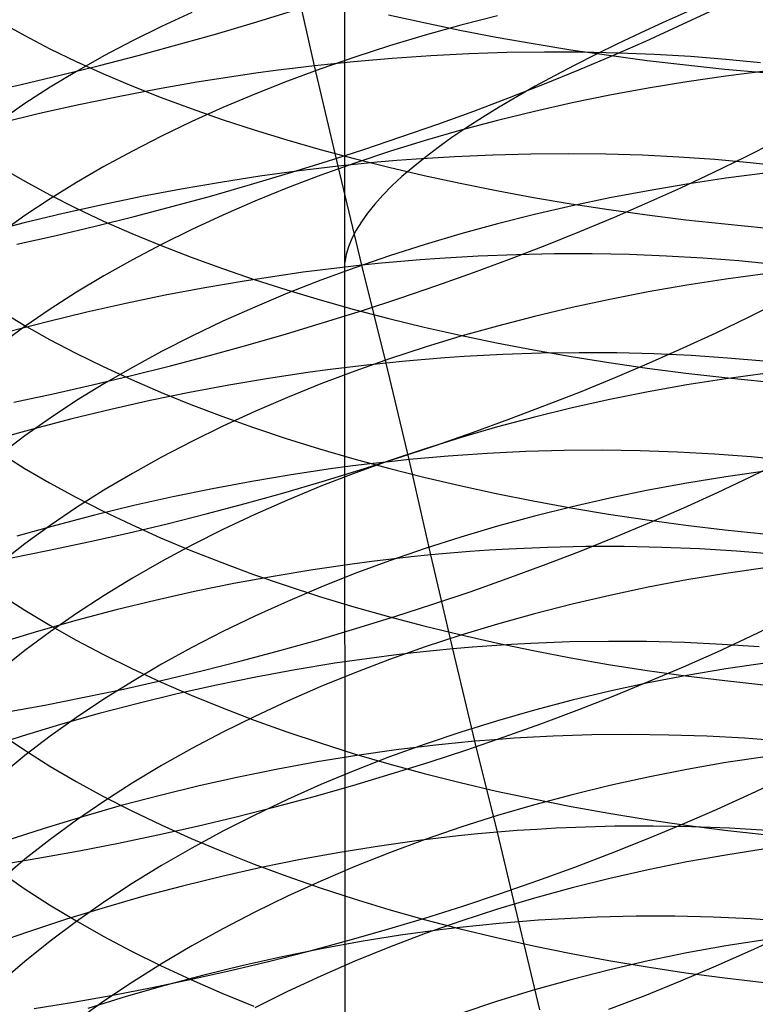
# Model space of a CAD drawing. Extents: x -383 to 1849, y -1185 to -529.
# Tile 516 of 656: x 442 to 451, y -1066 to -1054. Entities that reach past the tile are written whole.
import ezdxf

# ---------------------------------------------------------------- set-up
doc = ezdxf.new("R2010")
doc.units = 0
doc.layers.add('PREDEFINITO', color=7, linetype='CONTINUOUS')

msp = doc.modelspace()

# ---------------------------------------------------------------- linework, layer by layer
at = {"layer": 'PREDEFINITO'}
for p, q in [((445.994, -1057.153, 419.688), (445.981, -1000.962, 419.688)), ((445.626, -1054.764, 512.299), (445.347, -1053.528, 511.555)), ((444.133, -1054.114, 642.751), (443.767, -1054.285, 643.029)), ((444.885, -1054.241, 479.488), (445.345, -1054.1, 479.587)), ((450.156, -1054.105, 431.182), (449.864, -1054.236, 430.809)), ((450.044, -1054.283, 482.076), (450.428, -1054.101, 482.319)), ((441.81, -1054.233, 664.853), (442.103, -1054.396, 665.206)), ((444.42, -1054.378, 479.403), (444.885, -1054.241, 479.488)), ((446.524, -1054.142, 669.432), (446.954, -1054.238, 669.652)), ((446.954, -1054.238, 669.652), (447.391, -1054.329, 669.859)), ((447.849, -1054.156, 639.993), (447.405, -1054.27, 640.171)), ((449.864, -1054.236, 430.809), (449.581, -1054.366, 430.428)), ((443.767, -1054.285, 643.029), (443.411, -1054.461, 643.316)), ((447.405, -1054.27, 640.171), (446.968, -1054.392, 640.361)), ((447.391, -1054.329, 669.859), (447.834, -1054.414, 670.054)), ((449.651, -1054.463, 481.844), (450.044, -1054.283, 482.076)), ((442.103, -1054.396, 665.206), (442.41, -1054.555, 665.551)), ((443.411, -1054.461, 643.316), (443.066, -1054.643, 643.613)), ((443.953, -1054.51, 479.332), (444.42, -1054.378, 479.403)), ((446.968, -1054.392, 640.361), (446.538, -1054.521, 640.563)), ((447.834, -1054.414, 670.054), (448.284, -1054.493, 670.235)), ((449.249, -1054.639, 481.626), (449.651, -1054.463, 481.844)), ((449.581, -1054.366, 430.428), (449.307, -1054.496, 430.038)), ((442.41, -1054.555, 665.551), (442.73, -1054.71, 665.886)), ((443.482, -1054.638, 479.276), (443.953, -1054.51, 479.332)), ((446.538, -1054.521, 640.563), (446.115, -1054.657, 640.775)), ((447.963, -1054.603, 511.631), (447.502, -1054.618, 511.793)), ((448.419, -1054.597, 511.456), (447.963, -1054.603, 511.631)), ((448.284, -1054.493, 670.235), (448.74, -1054.567, 670.404)), ((448.871, -1054.598, 511.268), (448.419, -1054.597, 511.456)), ((448.74, -1054.567, 670.404), (449.201, -1054.635, 670.559)), ((449.318, -1054.608, 511.067), (448.871, -1054.598, 511.268)), ((449.307, -1054.496, 430.038), (449.043, -1054.626, 429.641)), ((442.73, -1054.71, 665.886), (443.062, -1054.86, 666.212)), ((443.066, -1054.643, 643.613), (442.734, -1054.831, 643.918)), ((443.01, -1054.76, 479.234), (443.482, -1054.638, 479.276)), ((446.115, -1054.657, 640.775), (445.701, -1054.801, 640.999)), ((446.099, -1054.714, 512.195), (445.863, -1054.738, 512.249)), ((446.335, -1054.693, 512.137), (446.099, -1054.714, 512.195)), ((446.57, -1054.674, 512.075), (446.335, -1054.693, 512.137)), ((447.038, -1054.642, 511.941), (446.57, -1054.674, 512.075)), ((447.502, -1054.618, 511.793), (447.038, -1054.642, 511.941)), ((449.043, -1054.626, 429.641), (448.788, -1054.755, 429.237)), ((448.838, -1054.812, 481.42), (449.249, -1054.639, 481.626)), ((449.201, -1054.635, 670.559), (449.666, -1054.697, 670.701)), ((449.759, -1054.626, 510.854), (449.318, -1054.608, 511.067)), ((449.666, -1054.697, 670.701), (450.136, -1054.753, 670.829)), ((450.195, -1054.652, 510.628), (449.759, -1054.626, 510.854)), ((450.624, -1054.686, 510.391), (450.195, -1054.652, 510.628)), ((451.046, -1054.728, 510.142), (450.624, -1054.686, 510.391)), ((442.734, -1054.831, 643.918), (442.413, -1055.024, 644.233)), ((442.535, -1054.878, 479.207), (443.01, -1054.76, 479.234)), ((445.151, -1054.822, 512.389), (444.913, -1054.854, 512.428)), ((445.389, -1054.792, 512.346), (445.151, -1054.822, 512.389)), ((445.701, -1054.801, 640.999), (445.295, -1054.951, 641.233)), ((445.626, -1054.764, 512.299), (445.389, -1054.792, 512.346)), ((445.863, -1054.738, 512.249), (445.626, -1054.764, 512.299)), ((445.914, -1055.984, 513.065), (445.626, -1054.764, 512.299)), ((448.42, -1054.982, 481.227), (448.838, -1054.812, 481.42)), ((448.788, -1054.755, 429.237), (448.543, -1054.884, 428.825)), ((450.136, -1054.753, 670.829), (450.61, -1054.803, 670.943)), ((450.61, -1054.803, 670.943), (451.087, -1054.846, 671.042)), ((451.102, -1054.829, 638.343), (450.625, -1054.889, 638.432)), ((442.059, -1054.991, 479.195), (442.535, -1054.878, 479.207)), ((443.062, -1054.86, 666.212), (443.406, -1055.006, 666.528)), ((444.196, -1054.964, 512.524), (443.718, -1055.047, 512.569)), ((444.674, -1054.889, 512.464), (444.196, -1054.964, 512.524)), ((444.913, -1054.854, 512.428), (444.674, -1054.889, 512.464)), ((445.295, -1054.951, 641.233), (444.898, -1055.108, 641.477)), ((448.543, -1054.884, 428.825), (448.308, -1055.012, 428.406)), ((450.151, -1054.958, 638.535), (449.681, -1055.035, 638.651)), ((450.625, -1054.889, 638.432), (450.151, -1054.958, 638.535)), ((441.582, -1055.099, 479.198), (442.059, -1054.991, 479.195)), ((442.413, -1055.024, 644.233), (442.106, -1055.223, 644.556)), ((443.718, -1055.047, 512.569), (443.239, -1055.139, 512.6)), ((443.406, -1055.006, 666.528), (443.761, -1055.147, 666.834)), ((447.994, -1055.149, 481.047), (448.42, -1054.982, 481.227)), ((448.308, -1055.012, 428.406), (448.084, -1055.139, 427.981)), ((449.681, -1055.035, 638.651), (449.216, -1055.121, 638.779)), ((443.239, -1055.139, 512.6), (442.761, -1055.238, 512.616)), ((443.761, -1055.147, 666.834), (444.128, -1055.284, 667.13)), ((444.898, -1055.108, 641.477), (444.511, -1055.271, 641.731)), ((447.561, -1055.313, 480.88), (447.994, -1055.149, 481.047)), ((448.084, -1055.139, 427.981), (447.87, -1055.265, 427.549)), ((449.216, -1055.121, 638.779), (448.755, -1055.215, 638.92)), ((442.106, -1055.223, 644.556), (441.812, -1055.427, 644.888)), ((442.761, -1055.238, 512.616), (442.284, -1055.345, 512.619)), ((444.128, -1055.284, 667.13), (444.504, -1055.416, 667.415)), ((444.511, -1055.271, 641.731), (444.134, -1055.441, 641.996)), ((447.122, -1055.472, 480.727), (447.561, -1055.313, 480.88)), ((447.87, -1055.265, 427.549), (447.667, -1055.39, 427.112)), ((448.299, -1055.318, 639.072), (447.849, -1055.428, 639.237)), ((448.755, -1055.215, 638.92), (448.299, -1055.318, 639.072)), ((442.284, -1055.345, 512.619), (441.809, -1055.46, 512.607)), ((444.134, -1055.441, 641.996), (443.767, -1055.617, 642.27)), ((444.504, -1055.416, 667.415), (444.891, -1055.542, 667.69)), ((447.849, -1055.428, 639.237), (447.405, -1055.546, 639.413)), ((447.667, -1055.39, 427.112), (447.476, -1055.513, 426.67)), ((444.891, -1055.542, 667.69), (445.287, -1055.664, 667.954)), ((446.676, -1055.628, 480.587), (447.122, -1055.472, 480.727)), ((447.405, -1055.546, 639.413), (446.968, -1055.671, 639.601)), ((447.476, -1055.513, 426.67), (447.295, -1055.636, 426.223)), ((443.767, -1055.617, 642.27), (443.411, -1055.799, 642.554)), ((445.287, -1055.664, 667.954), (445.693, -1055.78, 668.206)), ((446.226, -1055.779, 480.461), (446.676, -1055.628, 480.587)), ((446.968, -1055.671, 639.601), (446.538, -1055.805, 639.799)), ((447.295, -1055.636, 426.223), (447.126, -1055.757, 425.771)), ((443.411, -1055.799, 642.554), (443.066, -1055.987, 642.847)), ((445.693, -1055.78, 668.206), (446.107, -1055.891, 668.447)), ((445.77, -1055.927, 480.348), (446.226, -1055.779, 480.461)), ((447.126, -1055.757, 425.771), (446.968, -1055.876, 425.315)), ((450.853, -1055.875, 483.1), (451.225, -1055.686, 483.354)), ((446.107, -1055.891, 668.447), (446.529, -1055.997, 668.676)), ((446.538, -1055.805, 639.799), (446.115, -1055.945, 640.009)), ((446.624, -1055.916, 512.904), (446.388, -1055.936, 512.962)), ((446.859, -1055.898, 512.844), (446.624, -1055.916, 512.904)), ((446.968, -1055.876, 425.315), (446.823, -1055.994, 424.856)), ((447.327, -1055.868, 512.711), (446.859, -1055.898, 512.844)), ((447.793, -1055.848, 512.565), (447.327, -1055.868, 512.711)), ((448.254, -1055.836, 512.405), (447.793, -1055.848, 512.565)), ((448.711, -1055.832, 512.232), (448.254, -1055.836, 512.405)), ((449.164, -1055.838, 512.045), (448.711, -1055.832, 512.232)), ((449.612, -1055.851, 511.847), (449.164, -1055.838, 512.045)), ((450.054, -1055.873, 511.636), (449.612, -1055.851, 511.847)), ((450.491, -1055.903, 511.412), (450.054, -1055.873, 511.636)), ((450.471, -1056.062, 482.858), (450.853, -1055.875, 483.1)), ((450.921, -1055.942, 511.178), (450.491, -1055.903, 511.412)), ((441.81, -1055.996, 664.091), (442.103, -1056.166, 664.442)), ((443.066, -1055.987, 642.847), (442.734, -1056.18, 643.149)), ((445.439, -1056.04, 513.154), (445.2, -1056.072, 513.193)), ((445.31, -1056.07, 480.25), (445.77, -1055.927, 480.348)), ((445.677, -1056.011, 513.111), (445.439, -1056.04, 513.154)), ((445.914, -1055.984, 513.065), (445.677, -1056.011, 513.111)), ((446.115, -1055.945, 640.009), (445.701, -1056.093, 640.23)), ((446.151, -1055.959, 513.015), (445.914, -1055.984, 513.065)), ((446.201, -1057.188, 513.855), (445.914, -1055.984, 513.065)), ((446.388, -1055.936, 512.962), (446.151, -1055.959, 513.015)), ((446.529, -1055.997, 668.676), (446.958, -1056.097, 668.893)), ((446.823, -1055.994, 424.856), (446.688, -1056.11, 424.393)), ((451.344, -1055.988, 510.932), (450.921, -1055.942, 511.178)), ((444.961, -1056.106, 513.228), (444.483, -1056.18, 513.287)), ((444.846, -1056.208, 480.165), (445.31, -1056.07, 480.25)), ((445.2, -1056.072, 513.193), (444.961, -1056.106, 513.228)), ((445.701, -1056.093, 640.23), (445.295, -1056.247, 640.461)), ((446.688, -1056.11, 424.393), (446.566, -1056.224, 423.928)), ((446.958, -1056.097, 668.893), (447.395, -1056.192, 669.098)), ((450.079, -1056.245, 482.628), (450.471, -1056.062, 482.858)), ((450.625, -1056.131, 637.662), (450.151, -1056.202, 637.763)), ((451.102, -1056.069, 637.573), (450.625, -1056.131, 637.662)), ((442.103, -1056.166, 664.442), (442.41, -1056.332, 664.783)), ((442.734, -1056.18, 643.149), (442.413, -1056.38, 643.459)), ((444.005, -1056.262, 513.332), (443.526, -1056.353, 513.362)), ((444.483, -1056.18, 513.287), (444.005, -1056.262, 513.332)), ((444.378, -1056.342, 480.095), (444.846, -1056.208, 480.165)), ((445.295, -1056.247, 640.461), (444.898, -1056.409, 640.702)), ((446.566, -1056.224, 423.928), (446.455, -1056.336, 423.46)), ((447.395, -1056.192, 669.098), (447.838, -1056.281, 669.291)), ((447.838, -1056.281, 669.291), (448.288, -1056.364, 669.47)), ((449.678, -1056.426, 482.411), (450.079, -1056.245, 482.628)), ((450.151, -1056.202, 637.763), (449.681, -1056.282, 637.878)), ((442.413, -1056.38, 643.459), (442.106, -1056.585, 643.779)), ((442.41, -1056.332, 664.783), (442.73, -1056.493, 665.115)), ((443.526, -1056.353, 513.362), (443.048, -1056.452, 513.379)), ((443.908, -1056.471, 480.039), (444.378, -1056.342, 480.095)), ((446.455, -1056.336, 423.46), (446.357, -1056.446, 422.99)), ((448.288, -1056.364, 669.47), (448.743, -1056.441, 669.637)), ((449.216, -1056.37, 638.004), (448.755, -1056.467, 638.143)), ((449.681, -1056.282, 637.878), (449.216, -1056.37, 638.004)), ((443.048, -1056.452, 513.379), (442.571, -1056.559, 513.381)), ((442.73, -1056.493, 665.115), (443.062, -1056.65, 665.438)), ((443.435, -1056.594, 479.997), (443.908, -1056.471, 480.039)), ((444.898, -1056.409, 640.702), (444.511, -1056.577, 640.953)), ((446.357, -1056.446, 422.99), (446.27, -1056.554, 422.519)), ((448.755, -1056.467, 638.143), (448.299, -1056.572, 638.293)), ((448.743, -1056.441, 669.637), (449.204, -1056.512, 669.791)), ((449.204, -1056.512, 669.791), (449.669, -1056.576, 669.931)), ((449.269, -1056.603, 482.207), (449.678, -1056.426, 482.411)), ((442.106, -1056.585, 643.779), (441.812, -1056.795, 644.106)), ((442.571, -1056.559, 513.381), (442.096, -1056.674, 513.369)), ((442.96, -1056.713, 479.971), (443.435, -1056.594, 479.997)), ((444.511, -1056.577, 640.953), (444.134, -1056.752, 641.214)), ((446.27, -1056.554, 422.519), (446.195, -1056.66, 422.048)), ((448.299, -1056.572, 638.293), (447.849, -1056.686, 638.456)), ((448.851, -1056.776, 482.015), (449.269, -1056.603, 482.207)), ((449.669, -1056.576, 669.931), (450.139, -1056.635, 670.058)), ((450.139, -1056.635, 670.058), (450.612, -1056.686, 670.17)), ((442.096, -1056.674, 513.369), (441.622, -1056.796, 513.343)), ((442.484, -1056.826, 479.959), (442.96, -1056.713, 479.971)), ((443.062, -1056.65, 665.438), (443.406, -1056.802, 665.751)), ((444.134, -1056.752, 641.214), (443.767, -1056.934, 641.485)), ((446.195, -1056.66, 422.048), (446.131, -1056.763, 421.575)), ((447.849, -1056.686, 638.456), (447.405, -1056.807, 638.629)), ((450.612, -1056.686, 670.17), (451.089, -1056.732, 670.268)), ((442.006, -1056.933, 479.962), (442.484, -1056.826, 479.959)), ((443.406, -1056.802, 665.751), (443.762, -1056.949, 666.054)), ((446.08, -1056.864, 421.102), (446.04, -1056.963, 420.63)), ((446.131, -1056.763, 421.575), (446.08, -1056.864, 421.102)), ((447.405, -1056.807, 638.629), (446.968, -1056.937, 638.814)), ((448.427, -1056.946, 481.836), (448.851, -1056.776, 482.015)), ((443.767, -1056.934, 641.485), (443.411, -1057.121, 641.765)), ((443.762, -1056.949, 666.054), (444.128, -1057.091, 666.347)), ((446.04, -1056.963, 420.63), (446.011, -1057.059, 420.158)), ((446.968, -1056.937, 638.814), (446.538, -1057.074, 639.011)), ((447.995, -1057.113, 481.67), (448.427, -1056.946, 481.836)), ((444.128, -1057.091, 666.347), (444.505, -1057.229, 666.63)), ((446.011, -1057.059, 420.158), (445.994, -1057.153, 419.688)), ((446.538, -1057.074, 639.011), (446.115, -1057.218, 639.217)), ((447.147, -1057.106, 513.636), (446.911, -1057.123, 513.696)), ((447.616, -1057.079, 513.506), (447.147, -1057.106, 513.636)), ((447.557, -1057.275, 481.518), (447.995, -1057.113, 481.67)), ((448.081, -1057.06, 513.362), (447.616, -1057.079, 513.506)), ((448.543, -1057.051, 513.204), (448.081, -1057.06, 513.362)), ((449.001, -1057.051, 513.033), (448.543, -1057.051, 513.204)), ((449.455, -1057.059, 512.85), (449.001, -1057.051, 513.033)), ((449.903, -1057.076, 512.654), (449.455, -1057.059, 512.85)), ((450.346, -1057.102, 512.445), (449.903, -1057.076, 512.654)), ((450.783, -1057.136, 512.225), (450.346, -1057.102, 512.445)), ((443.411, -1057.121, 641.765), (443.066, -1057.315, 642.054)), ((444.505, -1057.229, 666.63), (444.891, -1057.361, 666.902)), ((446.115, -1057.218, 639.217), (445.701, -1057.37, 639.435)), ((445.964, -1057.215, 513.9), (445.725, -1057.243, 513.942)), ((446.201, -1057.188, 513.855), (445.964, -1057.215, 513.9)), ((445.998, -1071.204, 419.688), (445.994, -1057.153, 419.688)), ((446.439, -1057.164, 513.806), (446.201, -1057.188, 513.855)), ((446.497, -1058.377, 514.665), (446.201, -1057.188, 513.855)), ((446.675, -1057.142, 513.753), (446.439, -1057.164, 513.806)), ((446.911, -1057.123, 513.696), (446.675, -1057.142, 513.753)), ((451.214, -1057.178, 511.994), (450.783, -1057.136, 512.225)), ((443.066, -1057.315, 642.054), (442.734, -1057.515, 642.352)), ((445.248, -1057.307, 514.015), (444.77, -1057.381, 514.073)), ((445.487, -1057.274, 513.98), (445.248, -1057.307, 514.015)), ((445.725, -1057.243, 513.942), (445.487, -1057.274, 513.98)), ((447.112, -1057.433, 481.378), (447.557, -1057.275, 481.518)), ((450.625, -1057.357, 636.868), (450.151, -1057.43, 636.968)), ((451.102, -1057.294, 636.78), (450.625, -1057.357, 636.868)), ((444.291, -1057.462, 514.117), (443.812, -1057.553, 514.147)), ((444.77, -1057.381, 514.073), (444.291, -1057.462, 514.117)), ((444.891, -1057.361, 666.902), (445.288, -1057.487, 667.163)), ((445.701, -1057.37, 639.435), (445.295, -1057.529, 639.663)), ((446.663, -1057.587, 481.253), (447.112, -1057.433, 481.378)), ((450.151, -1057.43, 636.968), (449.681, -1057.512, 637.08)), ((442.734, -1057.515, 642.352), (442.413, -1057.72, 642.659)), ((443.812, -1057.553, 514.147), (443.334, -1057.652, 514.163)), ((445.295, -1057.529, 639.663), (444.898, -1057.696, 639.901)), ((445.288, -1057.487, 667.163), (445.693, -1057.609, 667.413)), ((446.208, -1057.737, 481.141), (446.663, -1057.587, 481.253)), ((449.681, -1057.512, 637.08), (449.216, -1057.603, 637.205)), ((443.334, -1057.652, 514.163), (442.857, -1057.759, 514.165)), ((444.898, -1057.696, 639.901), (444.511, -1057.869, 640.149)), ((445.693, -1057.609, 667.413), (446.107, -1057.725, 667.652)), ((448.755, -1057.703, 637.342), (448.299, -1057.811, 637.49)), ((449.216, -1057.603, 637.205), (448.755, -1057.703, 637.342)), ((450.898, -1057.821, 483.681), (451.279, -1057.63, 483.922)), ((441.803, -1057.739, 663.284), (442.096, -1057.916, 663.631)), ((442.413, -1057.72, 642.659), (442.106, -1057.931, 642.974)), ((442.857, -1057.759, 514.165), (442.382, -1057.874, 514.153)), ((445.748, -1057.881, 481.043), (446.208, -1057.737, 481.141)), ((446.107, -1057.725, 667.652), (446.529, -1057.835, 667.879)), ((446.529, -1057.835, 667.879), (446.958, -1057.939, 668.094)), ((448.299, -1057.811, 637.49), (447.849, -1057.927, 637.65)), ((450.507, -1058.009, 483.453), (450.898, -1057.821, 483.681)), ((442.106, -1057.931, 642.974), (441.812, -1058.148, 643.297)), ((442.382, -1057.874, 514.153), (441.908, -1057.997, 514.127)), ((442.096, -1057.916, 663.631), (442.403, -1058.089, 663.969)), ((444.511, -1057.869, 640.149), (444.134, -1058.049, 640.406)), ((445.285, -1058.021, 480.959), (445.748, -1057.881, 481.043)), ((446.958, -1057.939, 668.094), (447.395, -1058.038, 668.297)), ((447.849, -1057.927, 637.65), (447.405, -1058.052, 637.822)), ((444.134, -1058.049, 640.406), (443.767, -1058.236, 640.673)), ((444.818, -1058.156, 480.889), (445.285, -1058.021, 480.959)), ((447.405, -1058.052, 637.822), (446.968, -1058.185, 638.004)), ((447.395, -1058.038, 668.297), (447.838, -1058.13, 668.488)), ((450.107, -1058.193, 483.237), (450.507, -1058.009, 483.453)), ((442.403, -1058.089, 663.969), (442.723, -1058.257, 664.299)), ((444.348, -1058.286, 480.833), (444.818, -1058.156, 480.889)), ((446.968, -1058.185, 638.004), (446.538, -1058.326, 638.197)), ((447.838, -1058.13, 668.488), (448.288, -1058.217, 668.666)), ((449.698, -1058.374, 483.034), (450.107, -1058.193, 483.237)), ((442.723, -1058.257, 664.299), (443.055, -1058.42, 664.619)), ((443.767, -1058.236, 640.673), (443.411, -1058.429, 640.95)), ((443.876, -1058.41, 480.791), (444.348, -1058.286, 480.833)), ((447.208, -1058.314, 514.509), (446.971, -1058.333, 514.564)), ((447.443, -1058.298, 514.449), (447.208, -1058.314, 514.509)), ((447.913, -1058.273, 514.32), (447.443, -1058.298, 514.449)), ((448.379, -1058.258, 514.178), (447.913, -1058.273, 514.32)), ((448.288, -1058.217, 668.666), (448.743, -1058.297, 668.831)), ((448.841, -1058.251, 514.022), (448.379, -1058.258, 514.178)), ((448.743, -1058.297, 668.831), (449.204, -1058.371, 668.983)), ((449.3, -1058.254, 513.854), (448.841, -1058.251, 514.022)), ((449.754, -1058.266, 513.672), (449.3, -1058.254, 513.854)), ((450.202, -1058.287, 513.479), (449.754, -1058.266, 513.672)), ((450.646, -1058.316, 513.273), (450.202, -1058.287, 513.479)), ((451.084, -1058.354, 513.056), (450.646, -1058.316, 513.273)), ((443.055, -1058.42, 664.619), (443.399, -1058.578, 664.929)), ((443.411, -1058.429, 640.95), (443.066, -1058.628, 641.235)), ((443.402, -1058.529, 480.765), (443.876, -1058.41, 480.791)), ((446.021, -1058.43, 514.751), (445.782, -1058.46, 514.789)), ((446.259, -1058.402, 514.71), (446.021, -1058.43, 514.751)), ((446.538, -1058.326, 638.197), (446.115, -1058.475, 638.402)), ((446.497, -1058.377, 514.665), (446.259, -1058.402, 514.71)), ((446.734, -1058.353, 514.616), (446.497, -1058.377, 514.665)), ((446.776, -1059.551, 515.501), (446.497, -1058.377, 514.665)), ((446.971, -1058.333, 514.564), (446.734, -1058.353, 514.616)), ((449.204, -1058.371, 668.983), (449.669, -1058.438, 669.122)), ((449.281, -1058.552, 482.843), (449.698, -1058.374, 483.034)), ((442.926, -1058.643, 480.753), (443.402, -1058.529, 480.765)), ((445.543, -1058.493, 514.823), (445.064, -1058.565, 514.881)), ((445.782, -1058.46, 514.789), (445.543, -1058.493, 514.823)), ((446.115, -1058.475, 638.402), (445.701, -1058.631, 638.616)), ((448.857, -1058.725, 482.665), (449.281, -1058.552, 482.843)), ((449.669, -1058.438, 669.122), (450.139, -1058.499, 669.247)), ((450.139, -1058.499, 669.247), (450.612, -1058.553, 669.359)), ((450.612, -1058.553, 669.359), (451.089, -1058.601, 669.456)), ((451.103, -1058.502, 635.964), (450.626, -1058.567, 636.05)), ((442.449, -1058.75, 480.755), (442.926, -1058.643, 480.753)), ((443.066, -1058.628, 641.235), (442.734, -1058.834, 641.529)), ((443.399, -1058.578, 664.929), (443.755, -1058.732, 665.23)), ((444.585, -1058.646, 514.924), (444.106, -1058.736, 514.953)), ((445.064, -1058.565, 514.881), (444.585, -1058.646, 514.924)), ((445.701, -1058.631, 638.616), (445.295, -1058.795, 638.841)), ((450.152, -1058.642, 636.149), (449.682, -1058.726, 636.26)), ((450.626, -1058.567, 636.05), (450.152, -1058.642, 636.149)), ((441.971, -1058.851, 480.773), (442.449, -1058.75, 480.755)), ((444.106, -1058.736, 514.953), (443.628, -1058.834, 514.969)), ((443.755, -1058.732, 665.23), (444.121, -1058.88, 665.52)), ((445.295, -1058.795, 638.841), (444.898, -1058.966, 639.075)), ((448.426, -1058.895, 482.5), (448.857, -1058.725, 482.665)), ((449.682, -1058.726, 636.26), (449.216, -1058.82, 636.383)), ((442.734, -1058.834, 641.529), (442.413, -1059.045, 641.832)), ((443.628, -1058.834, 514.969), (443.15, -1058.941, 514.971)), ((444.121, -1058.88, 665.52), (444.498, -1059.023, 665.8)), ((447.988, -1059.06, 482.348), (448.426, -1058.895, 482.5)), ((449.216, -1058.82, 636.383), (448.755, -1058.922, 636.518)), ((443.15, -1058.941, 514.971), (442.675, -1059.057, 514.959)), ((444.498, -1059.023, 665.8), (444.885, -1059.16, 666.07)), ((444.898, -1058.966, 639.075), (444.511, -1059.144, 639.32)), ((448.3, -1059.033, 636.664), (447.85, -1059.153, 636.822)), ((448.755, -1058.922, 636.518), (448.3, -1059.033, 636.664)), ((442.413, -1059.045, 641.832), (442.106, -1059.262, 642.143)), ((442.675, -1059.057, 514.959), (442.201, -1059.18, 514.934)), ((444.511, -1059.144, 639.32), (444.134, -1059.329, 639.574)), ((447.85, -1059.153, 636.822), (447.406, -1059.281, 636.991)), ((447.544, -1059.221, 482.21), (447.988, -1059.06, 482.348)), ((442.201, -1059.18, 514.934), (441.73, -1059.311, 514.895)), ((442.106, -1059.262, 642.143), (441.812, -1059.485, 642.462)), ((444.885, -1059.16, 666.07), (445.282, -1059.293, 666.329)), ((447.095, -1059.378, 482.085), (447.544, -1059.221, 482.21)), ((444.134, -1059.329, 639.574), (443.767, -1059.52, 639.837)), ((445.282, -1059.293, 666.329), (445.687, -1059.419, 666.577)), ((446.64, -1059.53, 481.973), (447.095, -1059.378, 482.085)), ((447.406, -1059.281, 636.991), (446.969, -1059.418, 637.171)), ((441.803, -1059.47, 662.453), (442.096, -1059.654, 662.797)), ((445.687, -1059.419, 666.577), (446.101, -1059.54, 666.814)), ((446.969, -1059.418, 637.171), (446.539, -1059.562, 637.361)), ((447.25, -1059.509, 515.402), (447.013, -1059.529, 515.453)), ((447.487, -1059.492, 515.347), (447.25, -1059.509, 515.402)), ((447.723, -1059.477, 515.288), (447.487, -1059.492, 515.347)), ((448.193, -1059.454, 515.161), (447.723, -1059.477, 515.288)), ((448.66, -1059.441, 515.021), (448.193, -1059.454, 515.161)), ((449.123, -1059.438, 514.867), (448.66, -1059.441, 515.021)), ((449.582, -1059.444, 514.7), (449.123, -1059.438, 514.867)), ((450.037, -1059.459, 514.521), (449.582, -1059.444, 514.7)), ((450.486, -1059.483, 514.33), (450.037, -1059.459, 514.521)), ((450.931, -1059.516, 514.127), (450.486, -1059.483, 514.33)), ((443.767, -1059.52, 639.837), (443.411, -1059.719, 640.11)), ((446.06, -1059.632, 515.624), (445.821, -1059.664, 515.657)), ((446.299, -1059.603, 515.586), (446.06, -1059.632, 515.624)), ((446.101, -1059.54, 666.814), (446.524, -1059.655, 667.039)), ((446.539, -1059.562, 637.361), (446.116, -1059.715, 637.562)), ((446.181, -1059.676, 481.875), (446.64, -1059.53, 481.973)), ((446.537, -1059.576, 515.546), (446.299, -1059.603, 515.586)), ((446.776, -1059.551, 515.501), (446.537, -1059.576, 515.546)), ((447.013, -1059.529, 515.453), (446.776, -1059.551, 515.501)), ((447.037, -1060.71, 516.362), (446.776, -1059.551, 515.501)), ((450.922, -1059.762, 484.307), (451.312, -1059.57, 484.533)), ((451.37, -1059.559, 513.912), (450.931, -1059.516, 514.127)), ((442.096, -1059.654, 662.797), (442.403, -1059.833, 663.132)), ((443.411, -1059.719, 640.11), (443.066, -1059.924, 640.391)), ((445.342, -1059.735, 515.714), (444.863, -1059.816, 515.757)), ((445.821, -1059.664, 515.657), (445.342, -1059.735, 515.714)), ((446.116, -1059.715, 637.562), (445.702, -1059.875, 637.773)), ((445.718, -1059.818, 481.792), (446.181, -1059.676, 481.875)), ((446.524, -1059.655, 667.039), (446.953, -1059.764, 667.253)), ((451.102, -1059.693, 635.123), (450.625, -1059.76, 635.208)), ((442.403, -1059.833, 663.132), (442.723, -1060.007, 663.458)), ((444.863, -1059.816, 515.757), (444.384, -1059.905, 515.786)), ((445.251, -1059.955, 481.722), (445.718, -1059.818, 481.792)), ((446.953, -1059.764, 667.253), (447.39, -1059.866, 667.454)), ((447.39, -1059.866, 667.454), (447.834, -1059.963, 667.644)), ((450.151, -1059.836, 635.305), (449.681, -1059.923, 635.415)), ((450.625, -1059.76, 635.208), (450.151, -1059.836, 635.305)), ((450.523, -1059.951, 484.093), (450.922, -1059.762, 484.307)), ((443.066, -1059.924, 640.391), (442.734, -1060.135, 640.681)), ((444.384, -1059.905, 515.786), (443.905, -1060.003, 515.801)), ((444.781, -1060.086, 481.666), (445.251, -1059.955, 481.722)), ((445.702, -1059.875, 637.773), (445.296, -1060.044, 637.995)), ((447.834, -1059.963, 667.644), (448.284, -1060.053, 667.82)), ((449.681, -1059.923, 635.415), (449.216, -1060.019, 635.536)), ((450.115, -1060.136, 483.891), (450.523, -1059.951, 484.093)), ((442.723, -1060.007, 663.458), (443.055, -1060.177, 663.774)), ((443.428, -1060.11, 515.803), (442.952, -1060.226, 515.791)), ((443.905, -1060.003, 515.801), (443.428, -1060.11, 515.803)), ((444.308, -1060.211, 481.625), (444.781, -1060.086, 481.666)), ((445.296, -1060.044, 637.995), (444.899, -1060.219, 638.226)), ((448.284, -1060.053, 667.82), (448.739, -1060.137, 667.984)), ((449.216, -1060.019, 635.536), (448.755, -1060.123, 635.668)), ((442.734, -1060.135, 640.681), (442.413, -1060.352, 640.979)), ((442.952, -1060.226, 515.791), (442.478, -1060.35, 515.766)), ((443.055, -1060.177, 663.774), (443.399, -1060.341, 664.081)), ((443.834, -1060.331, 481.598), (444.308, -1060.211, 481.625)), ((444.899, -1060.219, 638.226), (444.512, -1060.402, 638.467)), ((448.755, -1060.123, 635.668), (448.299, -1060.237, 635.812)), ((448.739, -1060.137, 667.984), (449.2, -1060.214, 668.136)), ((449.2, -1060.214, 668.136), (449.666, -1060.284, 668.273)), ((449.699, -1060.317, 483.702), (450.115, -1060.136, 483.891)), ((442.478, -1060.35, 515.766), (442.007, -1060.481, 515.728)), ((443.357, -1060.445, 481.585), (443.834, -1060.331, 481.598)), ((443.399, -1060.341, 664.081), (443.755, -1060.501, 664.379)), ((448.299, -1060.237, 635.812), (447.849, -1060.36, 635.968)), ((449.276, -1060.494, 483.525), (449.699, -1060.317, 483.702)), ((449.666, -1060.284, 668.273), (450.136, -1060.348, 668.398)), ((450.136, -1060.348, 668.398), (450.61, -1060.404, 668.508)), ((442.413, -1060.352, 640.979), (442.106, -1060.576, 641.286)), ((442.88, -1060.552, 481.588), (443.357, -1060.445, 481.585)), ((444.512, -1060.402, 638.467), (444.134, -1060.592, 638.717)), ((447.849, -1060.36, 635.968), (447.405, -1060.492, 636.134)), ((450.61, -1060.404, 668.508), (451.087, -1060.454, 668.605)), ((442.106, -1060.576, 641.286), (441.812, -1060.805, 641.6)), ((442.402, -1060.653, 481.605), (442.88, -1060.552, 481.588)), ((443.755, -1060.501, 664.379), (444.121, -1060.655, 664.667)), ((447.405, -1060.492, 636.134), (446.968, -1060.632, 636.311)), ((448.845, -1060.666, 483.361), (449.276, -1060.494, 483.525)), ((441.924, -1060.748, 481.638), (442.402, -1060.653, 481.605)), ((444.134, -1060.592, 638.717), (443.767, -1060.789, 638.976)), ((444.121, -1060.655, 664.667), (444.498, -1060.803, 664.944)), ((446.968, -1060.632, 636.311), (446.538, -1060.78, 636.499)), ((447.037, -1060.71, 516.362), (446.799, -1060.734, 516.406)), ((447.275, -1060.689, 516.315), (447.037, -1060.71, 516.362)), ((447.306, -1061.851, 517.243), (447.037, -1060.71, 516.362)), ((447.512, -1060.67, 516.264), (447.275, -1060.689, 516.315)), ((447.749, -1060.653, 516.21), (447.512, -1060.67, 516.264)), ((447.985, -1060.64, 516.152), (447.749, -1060.653, 516.21)), ((448.456, -1060.62, 516.027), (447.985, -1060.64, 516.152)), ((448.408, -1060.834, 483.211), (448.845, -1060.666, 483.361)), ((448.924, -1060.609, 515.888), (448.456, -1060.62, 516.027)), ((449.388, -1060.609, 515.736), (448.924, -1060.609, 515.888)), ((449.848, -1060.618, 515.572), (449.388, -1060.609, 515.736)), ((450.304, -1060.636, 515.395), (449.848, -1060.618, 515.572)), ((450.754, -1060.664, 515.206), (450.304, -1060.636, 515.395)), ((451.2, -1060.701, 515.005), (450.754, -1060.664, 515.206)), ((443.767, -1060.789, 638.976), (443.411, -1060.993, 639.245)), ((444.498, -1060.803, 664.944), (444.885, -1060.946, 665.211)), ((446.082, -1060.82, 516.516), (445.603, -1060.89, 516.572)), ((446.321, -1060.789, 516.483), (446.082, -1060.82, 516.516)), ((446.538, -1060.78, 636.499), (446.115, -1060.937, 636.697)), ((446.56, -1060.76, 516.446), (446.321, -1060.789, 516.483)), ((446.799, -1060.734, 516.406), (446.56, -1060.76, 516.446)), ((444.885, -1060.946, 665.211), (445.282, -1061.083, 665.467)), ((445.603, -1060.89, 516.572), (445.123, -1060.97, 516.614)), ((446.115, -1060.937, 636.697), (445.701, -1061.101, 636.905)), ((447.965, -1060.998, 483.073), (448.408, -1060.834, 483.211)), ((450.625, -1060.936, 634.344), (450.151, -1061.014, 634.439)), ((451.102, -1060.867, 634.26), (450.625, -1060.936, 634.344)), ((443.411, -1060.993, 639.245), (443.067, -1061.203, 639.522)), ((444.644, -1061.059, 516.643), (444.166, -1061.156, 516.658)), ((445.123, -1060.97, 516.614), (444.644, -1061.059, 516.643)), ((447.516, -1061.157, 482.949), (447.965, -1060.998, 483.073)), ((450.151, -1061.014, 634.439), (449.681, -1061.103, 634.547)), ((444.166, -1061.156, 516.658), (443.689, -1061.263, 516.659)), ((445.282, -1061.083, 665.467), (445.687, -1061.215, 665.713)), ((445.701, -1061.101, 636.905), (445.295, -1061.274, 637.123)), ((447.062, -1061.31, 482.839), (447.516, -1061.157, 482.949)), ((449.681, -1061.103, 634.547), (449.216, -1061.201, 634.666)), ((441.81, -1061.189, 661.599), (442.103, -1061.38, 661.938)), ((443.067, -1061.203, 639.522), (442.734, -1061.42, 639.808)), ((443.689, -1061.263, 516.659), (443.214, -1061.379, 516.647)), ((445.295, -1061.274, 637.123), (444.898, -1061.454, 637.351)), ((445.687, -1061.215, 665.713), (446.101, -1061.34, 665.947)), ((448.755, -1061.308, 634.796), (448.299, -1061.425, 634.938)), ((449.216, -1061.201, 634.666), (448.755, -1061.308, 634.796)), ((442.103, -1061.38, 661.938), (442.41, -1061.565, 662.269)), ((442.734, -1061.42, 639.808), (442.414, -1061.643, 640.102)), ((443.214, -1061.379, 516.647), (442.74, -1061.503, 516.622)), ((446.101, -1061.34, 665.947), (446.524, -1061.459, 666.17)), ((446.603, -1061.459, 482.742), (447.062, -1061.31, 482.839)), ((448.299, -1061.425, 634.938), (447.849, -1061.551, 635.091)), ((442.74, -1061.503, 516.622), (442.27, -1061.636, 516.584)), ((444.898, -1061.454, 637.351), (444.511, -1061.641, 637.588)), ((446.14, -1061.602, 482.658), (446.603, -1061.459, 482.742)), ((446.524, -1061.459, 666.17), (446.953, -1061.572, 666.382)), ((450.929, -1061.698, 484.976), (451.327, -1061.505, 485.188)), ((442.27, -1061.636, 516.584), (441.803, -1061.777, 516.534)), ((442.414, -1061.643, 640.102), (442.106, -1061.873, 640.404)), ((442.41, -1061.565, 662.269), (442.73, -1061.746, 662.591)), ((444.511, -1061.641, 637.588), (444.134, -1061.836, 637.834)), ((445.674, -1061.74, 482.589), (446.14, -1061.602, 482.658)), ((446.953, -1061.572, 666.382), (447.39, -1061.679, 666.581)), ((447.849, -1061.551, 635.091), (447.405, -1061.686, 635.255)), ((442.73, -1061.746, 662.591), (443.062, -1061.922, 662.904)), ((445.204, -1061.872, 482.533), (445.674, -1061.74, 482.589)), ((447.405, -1061.686, 635.255), (446.968, -1061.829, 635.429)), ((447.39, -1061.679, 666.581), (447.834, -1061.779, 666.768)), ((447.834, -1061.779, 666.768), (448.284, -1061.873, 666.943)), ((448.256, -1061.786, 517.035), (448.019, -1061.798, 517.092)), ((448.727, -1061.768, 516.911), (448.256, -1061.786, 517.035)), ((449.196, -1061.761, 516.774), (448.727, -1061.768, 516.911)), ((449.661, -1061.763, 516.624), (449.196, -1061.761, 516.774)), ((450.122, -1061.775, 516.461), (449.661, -1061.763, 516.624)), ((450.578, -1061.797, 516.286), (450.122, -1061.775, 516.461)), ((450.523, -1061.886, 484.776), (450.929, -1061.698, 484.976)), ((442.106, -1061.873, 640.404), (441.812, -1062.108, 640.714)), ((444.134, -1061.836, 637.834), (443.767, -1062.038, 638.09)), ((444.732, -1061.998, 482.492), (445.204, -1061.872, 482.533)), ((446.968, -1061.829, 635.429), (446.538, -1061.981, 635.613)), ((446.829, -1061.9, 517.326), (446.59, -1061.928, 517.362)), ((447.068, -1061.874, 517.286), (446.829, -1061.9, 517.326)), ((447.306, -1061.851, 517.243), (447.068, -1061.874, 517.286)), ((447.545, -1061.831, 517.196), (447.306, -1061.851, 517.243)), ((447.575, -1062.975, 518.146), (447.306, -1061.851, 517.243)), ((447.782, -1061.813, 517.146), (447.545, -1061.831, 517.196)), ((448.019, -1061.798, 517.092), (447.782, -1061.813, 517.146)), ((448.284, -1061.873, 666.943), (448.74, -1061.96, 667.106)), ((450.108, -1062.07, 484.589), (450.523, -1061.886, 484.776)), ((451.03, -1061.829, 516.099), (450.578, -1061.797, 516.286)), ((443.062, -1061.922, 662.904), (443.406, -1062.092, 663.208)), ((444.257, -1062.119, 482.465), (444.732, -1061.998, 482.492)), ((446.35, -1061.959, 517.395), (445.871, -1062.027, 517.451)), ((446.538, -1061.981, 635.613), (446.115, -1062.142, 635.808)), ((446.59, -1061.928, 517.362), (446.35, -1061.959, 517.395)), ((448.74, -1061.96, 667.106), (449.2, -1062.04, 667.255)), ((451.102, -1062.024, 633.373), (450.625, -1062.094, 633.455)), ((443.406, -1062.092, 663.208), (443.762, -1062.257, 663.502)), ((443.767, -1062.038, 638.09), (443.411, -1062.247, 638.354)), ((443.781, -1062.232, 482.453), (444.257, -1062.119, 482.465)), ((445.391, -1062.106, 517.492), (444.912, -1062.194, 517.52)), ((445.871, -1062.027, 517.451), (445.391, -1062.106, 517.492)), ((446.115, -1062.142, 635.808), (445.701, -1062.31, 636.013)), ((449.2, -1062.04, 667.255), (449.666, -1062.113, 667.392)), ((449.666, -1062.113, 667.392), (450.136, -1062.179, 667.515)), ((449.685, -1062.25, 484.414), (450.108, -1062.07, 484.589)), ((450.625, -1062.094, 633.455), (450.151, -1062.175, 633.549)), ((443.411, -1062.247, 638.354), (443.066, -1062.463, 638.627)), ((443.304, -1062.34, 482.455), (443.781, -1062.232, 482.453)), ((443.762, -1062.257, 663.502), (444.128, -1062.416, 663.786)), ((444.912, -1062.194, 517.52), (444.434, -1062.292, 517.535)), ((449.681, -1062.266, 633.655), (449.216, -1062.366, 633.772)), ((449.256, -1062.425, 484.252), (449.685, -1062.25, 484.414)), ((450.151, -1062.175, 633.549), (449.681, -1062.266, 633.655)), ((450.136, -1062.179, 667.515), (450.61, -1062.237, 667.624)), ((450.61, -1062.237, 667.624), (451.087, -1062.289, 667.72)), ((442.826, -1062.441, 482.472), (443.304, -1062.34, 482.455)), ((444.434, -1062.292, 517.535), (443.957, -1062.398, 517.537)), ((445.701, -1062.31, 636.013), (445.295, -1062.487, 636.228)), ((449.216, -1062.366, 633.772), (448.755, -1062.476, 633.901)), ((442.348, -1062.535, 482.504), (442.826, -1062.441, 482.472)), ((443.066, -1062.463, 638.627), (442.734, -1062.686, 638.909)), ((443.957, -1062.398, 517.537), (443.481, -1062.514, 517.525)), ((444.128, -1062.416, 663.786), (444.505, -1062.57, 664.06)), ((445.295, -1062.487, 636.228), (444.898, -1062.672, 636.452)), ((448.755, -1062.476, 633.901), (448.299, -1062.596, 634.04)), ((448.819, -1062.596, 484.103), (449.256, -1062.425, 484.252)), ((441.87, -1062.622, 482.551), (442.348, -1062.535, 482.504)), ((443.481, -1062.514, 517.525), (443.008, -1062.639, 517.501)), ((444.505, -1062.57, 664.06), (444.891, -1062.718, 664.323)), ((448.299, -1062.596, 634.04), (447.849, -1062.725, 634.191)), ((448.377, -1062.762, 483.967), (448.819, -1062.596, 484.103)), ((442.734, -1062.686, 638.909), (442.413, -1062.915, 639.198)), ((443.008, -1062.639, 517.501), (442.538, -1062.772, 517.463)), ((444.898, -1062.672, 636.452), (444.511, -1062.864, 636.685)), ((444.891, -1062.718, 664.323), (445.288, -1062.86, 664.577)), ((447.849, -1062.725, 634.191), (447.405, -1062.863, 634.351)), ((442.538, -1062.772, 517.463), (442.071, -1062.913, 517.413)), ((444.511, -1062.864, 636.685), (444.133, -1063.064, 636.928)), ((445.288, -1062.86, 664.577), (445.693, -1062.996, 664.819)), ((447.405, -1062.863, 634.351), (446.968, -1063.01, 634.523)), ((447.929, -1062.923, 483.845), (448.377, -1062.762, 483.967)), ((442.071, -1062.913, 517.413), (441.608, -1063.063, 517.35)), ((441.81, -1062.886, 660.7), (442.103, -1063.084, 661.035)), ((442.413, -1062.915, 639.198), (442.106, -1063.15, 639.496)), ((447.575, -1062.975, 518.146), (447.336, -1062.998, 518.189)), ((447.475, -1063.078, 483.735), (447.929, -1062.923, 483.845)), ((447.813, -1062.956, 518.1), (447.575, -1062.975, 518.146)), ((447.85, -1064.081, 519.069), (447.575, -1062.975, 518.146)), ((448.051, -1062.939, 518.05), (447.813, -1062.956, 518.1)), ((448.288, -1062.925, 517.998), (448.051, -1062.939, 518.05)), ((448.525, -1062.914, 517.941), (448.288, -1062.925, 517.998)), ((448.997, -1062.898, 517.819), (448.525, -1062.914, 517.941)), ((449.466, -1062.893, 517.684), (448.997, -1062.898, 517.819)), ((449.932, -1062.899, 517.536), (449.466, -1062.893, 517.684)), ((450.393, -1062.914, 517.375), (449.932, -1062.899, 517.536)), ((450.851, -1062.939, 517.203), (450.393, -1062.914, 517.375)), ((451.304, -1062.974, 517.019), (450.851, -1062.939, 517.203)), ((442.103, -1063.084, 661.035), (442.41, -1063.276, 661.363)), ((444.133, -1063.064, 636.928), (443.766, -1063.271, 637.179)), ((445.693, -1062.996, 664.819), (446.107, -1063.126, 665.05)), ((446.618, -1063.08, 518.296), (446.138, -1063.147, 518.351)), ((446.968, -1063.01, 634.523), (446.538, -1063.165, 634.704)), ((446.857, -1063.05, 518.264), (446.618, -1063.08, 518.296)), ((447.097, -1063.022, 518.228), (446.857, -1063.05, 518.264)), ((447.017, -1063.229, 483.639), (447.475, -1063.078, 483.735)), ((447.336, -1062.998, 518.189), (447.097, -1063.022, 518.228)), ((442.106, -1063.15, 639.496), (441.812, -1063.392, 639.801)), ((446.138, -1063.147, 518.351), (445.659, -1063.225, 518.392)), ((446.107, -1063.126, 665.05), (446.529, -1063.249, 665.271)), ((446.538, -1063.165, 634.704), (446.115, -1063.329, 634.896)), ((451.102, -1063.163, 632.464), (450.625, -1063.235, 632.544)), ((442.41, -1063.276, 661.363), (442.73, -1063.463, 661.681)), ((443.766, -1063.271, 637.179), (443.41, -1063.485, 637.439)), ((445.179, -1063.313, 518.419), (444.701, -1063.41, 518.434)), ((445.659, -1063.225, 518.392), (445.179, -1063.313, 518.419)), ((446.115, -1063.329, 634.896), (445.701, -1063.502, 635.097)), ((446.529, -1063.249, 665.271), (446.958, -1063.366, 665.479)), ((446.555, -1063.373, 483.557), (447.017, -1063.229, 483.639)), ((450.151, -1063.317, 632.637), (449.681, -1063.41, 632.741)), ((450.625, -1063.235, 632.544), (450.151, -1063.317, 632.637)), ((442.73, -1063.463, 661.681), (443.062, -1063.645, 661.99)), ((444.701, -1063.41, 518.434), (444.224, -1063.517, 518.435)), ((446.089, -1063.512, 483.488), (446.555, -1063.373, 483.557)), ((446.958, -1063.366, 665.479), (447.395, -1063.477, 665.676)), ((449.681, -1063.41, 632.741), (449.216, -1063.513, 632.856)), ((450.934, -1063.612, 485.706), (451.34, -1063.42, 485.904)), ((443.41, -1063.485, 637.439), (443.066, -1063.706, 637.708)), ((444.224, -1063.517, 518.435), (443.748, -1063.633, 518.424)), ((445.701, -1063.502, 635.097), (445.295, -1063.683, 635.308)), ((445.62, -1063.645, 483.433), (446.089, -1063.512, 483.488)), ((447.395, -1063.477, 665.676), (447.838, -1063.58, 665.861)), ((447.838, -1063.58, 665.861), (448.288, -1063.677, 666.033)), ((449.216, -1063.513, 632.856), (448.755, -1063.625, 632.982)), ((443.062, -1063.645, 661.99), (443.406, -1063.821, 662.291)), ((443.748, -1063.633, 518.424), (443.275, -1063.758, 518.399)), ((445.295, -1063.683, 635.308), (444.898, -1063.872, 635.529)), ((445.148, -1063.772, 483.393), (445.62, -1063.645, 483.433)), ((448.288, -1063.677, 666.033), (448.743, -1063.767, 666.194)), ((448.755, -1063.625, 632.982), (448.299, -1063.748, 633.119)), ((450.519, -1063.8, 485.52), (450.934, -1063.612, 485.706)), ((443.066, -1063.706, 637.708), (442.733, -1063.934, 637.985)), ((443.275, -1063.758, 518.399), (442.805, -1063.892, 518.362)), ((443.406, -1063.821, 662.291), (443.762, -1063.992, 662.581)), ((444.674, -1063.892, 483.366), (445.148, -1063.772, 483.393)), ((448.299, -1063.748, 633.119), (447.849, -1063.879, 633.267)), ((448.743, -1063.767, 666.194), (449.204, -1063.85, 666.341)), ((450.097, -1063.983, 485.347), (450.519, -1063.8, 485.52)), ((442.805, -1063.892, 518.362), (442.338, -1064.034, 518.313)), ((442.733, -1063.934, 637.985), (442.413, -1064.169, 638.27)), ((444.198, -1064.006, 483.354), (444.674, -1063.892, 483.366)), ((444.898, -1063.872, 635.529), (444.511, -1064.069, 635.758)), ((447.849, -1063.879, 633.267), (447.405, -1064.02, 633.425)), ((449.204, -1063.85, 666.341), (449.669, -1063.925, 666.476)), ((449.669, -1063.925, 666.476), (450.139, -1063.994, 666.597)), ((442.338, -1064.034, 518.313), (441.875, -1064.185, 518.251)), ((443.721, -1064.113, 483.356), (444.198, -1064.006, 483.354)), ((443.762, -1063.992, 662.581), (444.128, -1064.157, 662.862)), ((447.405, -1064.02, 633.425), (446.968, -1064.171, 633.594)), ((448.327, -1064.046, 518.975), (448.089, -1064.062, 519.024)), ((448.564, -1064.033, 518.923), (448.327, -1064.046, 518.975)), ((448.801, -1064.022, 518.868), (448.564, -1064.033, 518.923)), ((449.273, -1064.009, 518.748), (448.801, -1064.022, 518.868)), ((449.742, -1064.006, 518.615), (449.273, -1064.009, 518.748)), ((449.667, -1064.162, 485.186), (450.097, -1063.983, 485.347)), ((450.208, -1064.014, 518.47), (449.742, -1064.006, 518.615)), ((450.139, -1063.994, 666.597), (450.612, -1064.054, 666.705)), ((450.67, -1064.032, 518.312), (450.208, -1064.014, 518.47)), ((450.612, -1064.054, 666.705), (451.089, -1064.107, 666.8)), ((451.128, -1064.06, 518.143), (450.67, -1064.032, 518.312)), ((442.413, -1064.169, 638.27), (442.106, -1064.41, 638.563)), ((443.243, -1064.214, 483.373), (443.721, -1064.113, 483.356)), ((444.128, -1064.157, 662.862), (444.505, -1064.316, 663.133)), ((444.511, -1064.069, 635.758), (444.133, -1064.273, 635.997)), ((446.968, -1064.171, 633.594), (446.538, -1064.33, 633.772)), ((447.133, -1064.153, 519.184), (446.893, -1064.183, 519.216)), ((447.372, -1064.126, 519.149), (447.133, -1064.153, 519.184)), ((447.611, -1064.102, 519.111), (447.372, -1064.126, 519.149)), ((447.85, -1064.081, 519.069), (447.611, -1064.102, 519.111)), ((448.089, -1064.062, 519.024), (447.85, -1064.081, 519.069)), ((448.11, -1065.169, 520.015), (447.85, -1064.081, 519.069)), ((449.231, -1064.336, 485.038), (449.667, -1064.162, 485.186)), ((442.765, -1064.307, 483.405), (443.243, -1064.214, 483.373)), ((444.133, -1064.273, 635.997), (443.766, -1064.485, 636.244)), ((446.413, -1064.25, 519.269), (445.933, -1064.327, 519.309)), ((446.893, -1064.183, 519.216), (446.413, -1064.25, 519.269)), ((451.102, -1064.284, 631.532), (450.625, -1064.358, 631.611)), ((441.811, -1064.472, 483.513), (442.288, -1064.393, 483.451)), ((442.106, -1064.41, 638.563), (441.812, -1064.658, 638.864)), ((442.288, -1064.393, 483.451), (442.765, -1064.307, 483.405)), ((444.505, -1064.316, 663.133), (444.891, -1064.469, 663.394)), ((445.454, -1064.414, 519.337), (444.975, -1064.511, 519.351)), ((445.933, -1064.327, 519.309), (445.454, -1064.414, 519.337)), ((446.538, -1064.33, 633.772), (446.115, -1064.498, 633.961)), ((448.788, -1064.504, 484.903), (449.231, -1064.336, 485.038)), ((450.625, -1064.358, 631.611), (450.151, -1064.442, 631.702)), ((443.766, -1064.485, 636.244), (443.41, -1064.704, 636.5)), ((444.975, -1064.511, 519.351), (444.498, -1064.618, 519.352)), ((444.891, -1064.469, 663.394), (445.288, -1064.616, 663.644)), ((446.115, -1064.498, 633.961), (445.701, -1064.675, 634.159)), ((448.34, -1064.668, 484.781), (448.788, -1064.504, 484.903)), ((449.681, -1064.537, 631.804), (449.216, -1064.642, 631.917)), ((450.151, -1064.442, 631.702), (449.681, -1064.537, 631.804)), ((441.803, -1064.56, 659.758), (442.097, -1064.764, 660.09)), ((444.498, -1064.618, 519.352), (444.022, -1064.735, 519.34)), ((445.288, -1064.616, 663.644), (445.693, -1064.757, 663.884)), ((449.216, -1064.642, 631.917), (448.755, -1064.757, 632.041)), ((442.097, -1064.764, 660.09), (442.404, -1064.962, 660.413)), ((443.41, -1064.704, 636.5), (443.066, -1064.931, 636.765)), ((444.022, -1064.735, 519.34), (443.549, -1064.86, 519.316)), ((445.701, -1064.675, 634.159), (445.295, -1064.86, 634.366)), ((445.693, -1064.757, 663.884), (446.107, -1064.891, 664.112)), ((447.886, -1064.826, 484.672), (448.34, -1064.668, 484.781)), ((448.755, -1064.757, 632.041), (448.299, -1064.882, 632.176)), ((443.549, -1064.86, 519.316), (443.079, -1064.995, 519.279)), ((445.295, -1064.86, 634.366), (444.898, -1065.053, 634.583)), ((446.107, -1064.891, 664.112), (446.529, -1065.019, 664.33)), ((447.428, -1064.978, 484.577), (447.886, -1064.826, 484.672)), ((448.299, -1064.882, 632.176), (447.849, -1065.017, 632.321)), ((442.404, -1064.962, 660.413), (442.723, -1065.156, 660.728)), ((443.079, -1064.995, 519.279), (442.612, -1065.138, 519.23)), ((443.066, -1064.931, 636.765), (442.733, -1065.165, 637.037)), ((446.529, -1065.019, 664.33), (446.958, -1065.14, 664.536)), ((446.966, -1065.124, 484.495), (447.428, -1064.978, 484.577)), ((447.849, -1065.017, 632.321), (447.405, -1065.161, 632.477)), ((442.612, -1065.138, 519.23), (442.149, -1065.291, 519.169)), ((444.898, -1065.053, 634.583), (444.511, -1065.254, 634.809)), ((446.499, -1065.264, 484.427), (446.966, -1065.124, 484.495)), ((448.587, -1065.136, 519.923), (448.349, -1065.151, 519.971)), ((448.825, -1065.124, 519.872), (448.587, -1065.136, 519.923)), ((449.062, -1065.114, 519.818), (448.825, -1065.124, 519.872)), ((449.534, -1065.103, 519.699), (449.062, -1065.114, 519.818)), ((450.004, -1065.103, 519.569), (449.534, -1065.103, 519.699)), ((450.47, -1065.114, 519.426), (450.004, -1065.103, 519.569)), ((450.933, -1065.135, 519.27), (450.47, -1065.114, 519.426)), ((451.391, -1065.166, 519.104), (450.933, -1065.135, 519.27)), ((442.733, -1065.165, 637.037), (442.413, -1065.405, 637.317)), ((442.723, -1065.156, 660.728), (443.056, -1065.344, 661.034)), ((444.511, -1065.254, 634.809), (444.134, -1065.463, 635.043)), ((446.958, -1065.14, 664.536), (447.395, -1065.254, 664.731)), ((447.405, -1065.161, 632.477), (446.968, -1065.314, 632.642)), ((447.392, -1065.24, 520.129), (447.152, -1065.268, 520.16)), ((447.631, -1065.213, 520.094), (447.392, -1065.24, 520.129)), ((447.395, -1065.254, 664.731), (447.838, -1065.362, 664.914)), ((447.871, -1065.19, 520.057), (447.631, -1065.213, 520.094)), ((448.11, -1065.169, 520.015), (447.871, -1065.19, 520.057)), ((448.349, -1065.151, 519.971), (448.11, -1065.169, 520.015)), ((448.362, -1066.24, 520.984), (448.11, -1065.169, 520.015)), ((442.149, -1065.291, 519.169), (441.69, -1065.451, 519.096)), ((443.056, -1065.344, 661.034), (443.4, -1065.526, 661.331)), ((446.03, -1065.399, 484.372), (446.499, -1065.264, 484.427)), ((446.672, -1065.334, 520.213), (446.192, -1065.411, 520.252)), ((446.968, -1065.314, 632.642), (446.538, -1065.477, 632.817)), ((447.152, -1065.268, 520.16), (446.672, -1065.334, 520.213)), ((447.838, -1065.362, 664.914), (448.288, -1065.462, 665.084)), ((450.927, -1065.52, 486.473), (451.34, -1065.329, 486.657)), ((442.413, -1065.405, 637.317), (442.106, -1065.652, 637.605)), ((444.134, -1065.463, 635.043), (443.767, -1065.68, 635.286)), ((445.712, -1065.498, 520.279), (445.233, -1065.595, 520.292)), ((445.557, -1065.526, 484.332), (446.03, -1065.399, 484.372)), ((446.192, -1065.411, 520.252), (445.712, -1065.498, 520.279)), ((446.538, -1065.477, 632.817), (446.115, -1065.649, 633.002)), ((448.288, -1065.462, 665.084), (448.743, -1065.555, 665.243)), ((450.625, -1065.463, 630.656), (450.151, -1065.549, 630.745)), ((451.102, -1065.388, 630.578), (450.625, -1065.463, 630.656)), ((443.4, -1065.526, 661.331), (443.755, -1065.703, 661.619)), ((445.233, -1065.595, 520.292), (444.756, -1065.701, 520.293)), ((445.083, -1065.648, 484.305), (445.557, -1065.526, 484.332)), ((448.743, -1065.555, 665.243), (449.204, -1065.641, 665.389)), ((450.151, -1065.549, 630.745), (449.681, -1065.646, 630.845)), ((450.506, -1065.706, 486.301), (450.927, -1065.52, 486.473)), ((442.106, -1065.652, 637.605), (441.812, -1065.905, 637.901)), ((443.767, -1065.68, 635.286), (443.411, -1065.905, 635.538)), ((443.755, -1065.703, 661.619), (444.122, -1065.873, 661.897)), ((444.756, -1065.701, 520.293), (444.281, -1065.818, 520.282)), ((444.606, -1065.762, 484.293), (445.083, -1065.648, 484.305)), ((446.115, -1065.649, 633.002), (445.701, -1065.829, 633.197)), ((449.204, -1065.641, 665.389), (449.669, -1065.719, 665.522)), ((449.681, -1065.646, 630.845), (449.216, -1065.753, 630.956)), ((449.669, -1065.719, 665.522), (450.139, -1065.79, 665.642)), ((450.078, -1065.887, 486.142), (450.506, -1065.706, 486.301)), ((444.281, -1065.818, 520.282), (443.808, -1065.944, 520.258)), ((444.129, -1065.869, 484.295), (444.606, -1065.762, 484.293)), ((445.701, -1065.829, 633.197), (445.295, -1066.018, 633.401)), ((449.216, -1065.753, 630.956), (448.755, -1065.87, 631.078)), ((450.139, -1065.79, 665.642), (450.612, -1065.852, 665.749)), ((450.612, -1065.852, 665.749), (451.089, -1065.907, 665.842)), ((443.411, -1065.905, 635.538), (443.066, -1066.136, 635.797)), ((443.172, -1066.063, 484.343), (443.651, -1065.97, 484.312)), ((443.808, -1065.944, 520.258), (443.337, -1066.08, 520.222)), ((443.651, -1065.97, 484.312), (444.129, -1065.869, 484.295)), ((444.122, -1065.873, 661.897), (444.499, -1066.038, 662.165)), ((448.755, -1065.87, 631.078), (448.299, -1065.998, 631.21)), ((449.643, -1066.064, 485.996), (450.078, -1065.887, 486.142)), ((442.694, -1066.148, 484.389), (443.172, -1066.063, 484.343)), ((443.337, -1066.08, 520.222), (442.871, -1066.224, 520.173)), ((444.499, -1066.038, 662.165), (444.886, -1066.197, 662.423)), ((445.295, -1066.018, 633.401), (444.898, -1066.216, 633.613)), ((448.299, -1065.998, 631.21), (447.849, -1066.135, 631.352)), ((449.202, -1066.234, 485.862), (449.643, -1066.064, 485.996)), ((442.216, -1066.226, 484.45), (442.694, -1066.148, 484.389)), ((443.066, -1066.136, 635.797), (442.734, -1066.375, 636.065)), ((447.849, -1066.135, 631.352), (447.405, -1066.283, 631.505))]:
    msp.add_line(p, q, dxfattribs=at)

doc.saveas('drawing.dxf')
